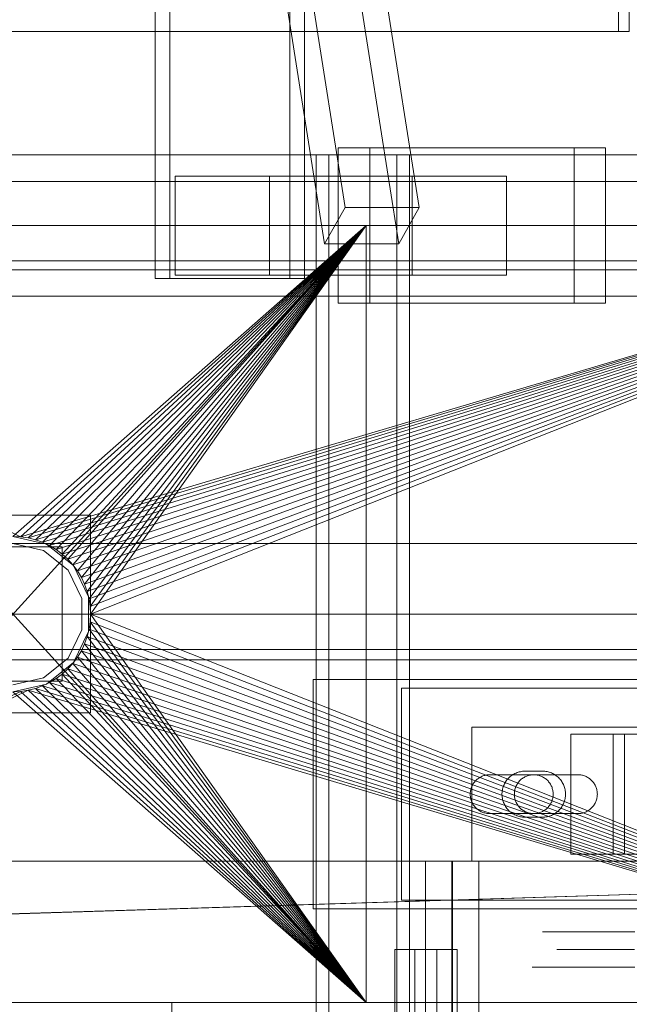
# Model space of a CAD drawing. Header units: millimetres. Extents: x -2233 to 65662, y -50530 to 6847.
# Tile 475 of 656: x 24052 to 24225, y -17791 to -17512. Entities that reach past the tile are written whole.
import ezdxf

# ---------------------------------------------------------------- set-up
doc = ezdxf.new("R2010")
doc.units = ezdxf.units.MM
for name, color, linetype, lineweight in [('superior_briquetadora', 7, 'Continuous', 0), ('superior_C02', 7, 'Continuous', 0), ('superior_C05', 7, 'Continuous', 0)]:
    doc.layers.add(name, color=color, linetype=linetype, lineweight=lineweight)

msp = doc.modelspace()

# ---------------------------------------------------------------- linework, layer by layer
at = {"layer": 'superior_briquetadora'}
for p, q in [((23750.067, -17570), (25950.067, -17570)), ((23870.067, -17570), (24150.067, -17570)), ((23870.067, -17570), (24350.067, -17570)), ((24052.224, -17658.106), (23870.067, -17570)), ((23870.067, -17570), (25830.067, -17570)), ((24150.067, -17570), (23929.237, -17570)), ((23950.067, -17570), (24150.067, -17570)), ((23950.067, -17790), (24150.067, -17570)), ((23950.067, -17570), (24150.067, -17790)), ((24230.067, -17570), (23954.067, -17570)), ((24243.401, -17570), (23954.067, -17570)), ((24050.067, -17658), (24150.067, -17570)), ((24052.224, -17658.106), (24350.067, -17570)), ((24052.224, -17658.106), (24150.067, -17570)), ((24054.359, -17658.423), (24350.067, -17570)), ((24054.359, -17658.423), (24150.067, -17570)), ((24350.067, -17570), (24056.454, -17658.947)), ((24056.454, -17658.947), (24150.067, -17570)), ((24350.067, -17570), (24058.487, -17659.675)), ((24058.487, -17659.675), (24150.067, -17570)), ((24350.067, -17570), (24060.438, -17660.598)), ((24060.438, -17660.598), (24150.067, -17570)), ((24350.067, -17570), (24062.29, -17661.708)), ((24062.29, -17661.708), (24150.067, -17570)), ((24350.067, -17570), (24064.024, -17662.994)), ((24064.024, -17662.994), (24150.067, -17570)), ((24350.067, -17570), (24065.624, -17664.444)), ((24065.624, -17664.444), (24150.067, -17570)), ((24350.067, -17570), (24067.074, -17666.043)), ((24067.074, -17666.043), (24150.067, -17570)), ((24350.067, -17570), (24068.36, -17667.777)), ((24068.36, -17667.777), (24150.067, -17570)), ((24350.067, -17570), (24069.47, -17669.629)), ((24069.47, -17669.629), (24150.067, -17570)), ((24350.067, -17570), (24070.393, -17671.581)), ((24070.393, -17671.581), (24150.067, -17570)), ((24350.067, -17570), (24071.12, -17673.614)), ((24071.12, -17673.614), (24150.067, -17570)), ((24350.067, -17570), (24071.645, -17675.708)), ((24071.645, -17675.708), (24150.067, -17570)), ((24350.067, -17570), (24071.962, -17677.844)), ((24071.962, -17677.844), (24150.067, -17570)), ((24350.067, -17570), (24072.067, -17680)), ((24150.067, -17570), (24072.067, -17680)), ((24150.067, -17790), (24150.067, -17570)), ((24150.067, -17570), (24230.067, -17570)), ((24350.067, -17570), (24150.067, -17570)), ((23900.067, -17580), (25800.067, -17580)), ((23900.067, -17590), (25800.067, -17590)), ((24072.067, -17652), (24028.067, -17652)), ((24072.067, -17708), (24072.067, -17652)), ((24059.613, -17660.179), (24050.067, -17658)), ((24050.067, -17658), (24052.224, -17658.106)), ((24052.224, -17658.106), (24054.359, -17658.423)), ((24054.359, -17658.423), (24056.454, -17658.947)), ((24056.454, -17658.947), (24058.487, -17659.675)), ((23900.067, -17660), (25800.067, -17660)), ((24064.067, -17661), (24036.067, -17661)), ((24058.745, -17661.981), (24050.067, -17660)), ((24058.487, -17659.675), (24060.438, -17660.598)), ((24065.704, -17667.53), (24058.745, -17661.981)), ((24067.268, -17666.283), (24059.613, -17660.179)), ((24060.438, -17660.598), (24062.29, -17661.708)), ((24062.29, -17661.708), (24064.024, -17662.994)), ((24064.067, -17699), (24064.067, -17661)), ((24064.024, -17662.994), (24065.624, -17664.444)), ((24065.624, -17664.444), (24067.074, -17666.043)), ((24069.566, -17675.55), (24065.704, -17667.53)), ((24067.074, -17666.043), (24068.36, -17667.777)), ((24071.516, -17675.105), (24067.268, -17666.283)), ((24068.36, -17667.777), (24069.47, -17669.629)), ((24069.47, -17669.629), (24070.393, -17671.581)), ((24070.393, -17671.581), (24071.12, -17673.614)), ((24069.566, -17684.45), (24069.566, -17675.55)), ((24071.12, -17673.614), (24071.645, -17675.708)), ((24071.516, -17684.895), (24071.516, -17675.105)), ((24071.645, -17675.708), (24071.962, -17677.844)), ((24071.962, -17677.844), (24072.067, -17680)), ((25950.067, -17680), (23750.067, -17680)), ((24072.067, -17680), (24071.962, -17682.156)), ((24072.067, -17680), (24350.067, -17790)), ((24072.067, -17680), (24150.067, -17790)), ((24150.067, -17790), (24150.067, -17680)), ((24150.067, -17680), (25950.067, -17680)), ((24150.067, -17680), (25800.067, -17680)), ((24071.645, -17684.292), (24071.12, -17686.386)), ((24071.645, -17684.292), (24071.962, -17682.156)), ((24350.067, -17790), (24071.645, -17684.292)), ((24071.645, -17684.292), (24150.067, -17790)), ((24350.067, -17790), (24071.962, -17682.156)), ((24071.962, -17682.156), (24150.067, -17790)), ((24065.704, -17692.47), (24069.566, -17684.45)), ((24067.268, -17693.717), (24071.516, -17684.895)), ((24070.393, -17688.419), (24071.12, -17686.386)), ((24350.067, -17790), (24071.12, -17686.386)), ((24071.12, -17686.386), (24150.067, -17790)), ((24070.393, -17688.419), (24069.47, -17690.371)), ((24350.067, -17790), (24070.393, -17688.419)), ((24070.393, -17688.419), (24150.067, -17790)), ((24058.745, -17698.019), (24065.704, -17692.47)), ((24067.074, -17693.957), (24068.36, -17692.223)), ((24068.36, -17692.223), (24069.47, -17690.371)), ((24350.067, -17790), (24068.36, -17692.223)), ((24068.36, -17692.223), (24150.067, -17790)), ((24350.067, -17790), (24069.47, -17690.371)), ((24069.47, -17690.371), (24150.067, -17790)), ((24059.613, -17699.821), (24067.268, -17693.717)), ((24067.074, -17693.957), (24065.624, -17695.556)), ((24350.067, -17790), (24067.074, -17693.957)), ((24067.074, -17693.957), (24150.067, -17790)), ((24050.067, -17700), (24058.745, -17698.019)), ((24064.024, -17697.006), (24062.29, -17698.292)), ((24064.024, -17697.006), (24065.624, -17695.556)), ((24064.024, -17697.006), (24350.067, -17790)), ((24064.024, -17697.006), (24150.067, -17790)), ((24065.624, -17695.556), (24350.067, -17790)), ((24065.624, -17695.556), (24150.067, -17790)), ((24036.067, -17699), (24064.067, -17699)), ((24050.067, -17702), (24059.613, -17699.821)), ((24054.359, -17701.577), (24056.454, -17701.053)), ((24056.454, -17701.053), (24058.487, -17700.325)), ((24056.454, -17701.053), (24350.067, -17790)), ((24056.454, -17701.053), (24150.067, -17790)), ((24058.487, -17700.325), (24060.438, -17699.402)), ((24058.487, -17700.325), (24350.067, -17790)), ((24058.487, -17700.325), (24150.067, -17790)), ((24062.29, -17698.292), (24060.438, -17699.402)), ((24060.438, -17699.402), (24350.067, -17790)), ((24060.438, -17699.402), (24150.067, -17790)), ((24062.29, -17698.292), (24350.067, -17790)), ((24062.29, -17698.292), (24150.067, -17790)), ((24054.359, -17701.577), (23870.067, -17790)), ((24052.224, -17701.894), (23870.067, -17790)), ((24050.067, -17702), (24052.224, -17701.894)), ((24050.067, -17702), (24150.067, -17790)), ((24052.224, -17701.894), (24054.359, -17701.577)), ((24052.224, -17701.894), (24150.067, -17790)), ((24054.359, -17701.577), (24350.067, -17790)), ((24054.359, -17701.577), (24150.067, -17790)), ((24028.067, -17708), (24072.067, -17708)), ((23750.067, -17790), (24150.067, -17790)), ((23870.067, -17790), (24150.067, -17790)), ((24350.067, -17790), (23870.067, -17790)), ((25830.067, -17790), (23870.067, -17790)), ((23900.067, -17790), (24150.067, -17790)), ((24150.067, -17790), (23929.237, -17790)), ((24150.067, -17790), (23950.067, -17790)), ((23954.067, -17790), (24230.067, -17790)), ((23954.067, -17790), (25456.734, -17790)), ((24047.543, -17790), (24054.48, -17790)), ((24054.48, -17790), (24064.504, -17790)), ((24064.504, -17790), (24075.631, -17790)), ((24075.631, -17790), (24085.655, -17790)), ((24085.655, -17790), (24092.592, -17790)), ((24092.592, -17790), (24095.067, -17790)), ((24095.067, -17790), (24095.067, -17802)), ((24230.067, -17790), (24150.067, -17790)), ((24350.067, -17790), (24150.067, -17790))]:
    msp.add_line(p, q, dxfattribs=at)
at = {"layer": 'superior_C02'}
for p, q in [((24221.566, -17515), (24221.566, -17225)), ((24224.547, -17225), (24224.547, -17515)), ((24090.314, -17240), (24090.314, -17585)), ((24094.486, -17585), (24094.486, -17240)), ((24128.496, -17585), (24128.496, -17240)), ((24132.668, -17240), (24132.668, -17585)), ((24144.127, -17564.864), (24104.784, -17314.864)), ((24165.127, -17564.864), (24125.784, -17314.864)), ((24098.986, -17325.136), (24138.329, -17575.136)), ((24159.329, -17575.136), (24119.986, -17325.136)), ((23496.108, -17515), (24221.566, -17515)), ((24224.547, -17515), (23499.089, -17515)), ((24224.547, -17515), (24221.566, -17515)), ((24245.673, -17550), (23921.126, -17550)), ((23933.048, -17550), (24257.595, -17550)), ((24300.813, -17550), (23976.266, -17550)), ((23991.168, -17550), (24315.715, -17550)), ((24158.826, -17550), (24135.917, -17550)), ((24135.917, -17550), (24135.917, -18450)), ((24139.494, -17550), (24135.917, -17550)), ((24139.494, -18450), (24139.494, -17550)), ((24139.494, -17550), (24162.403, -17550)), ((24208.981, -17548), (24142.163, -17548)), ((24142.163, -17548), (24142.163, -17592)), ((24151.104, -17548), (24142.163, -17548)), ((24151.104, -17592), (24151.104, -17548)), ((24151.104, -17548), (24217.923, -17548)), ((24158.826, -18450), (24158.826, -17550)), ((24162.403, -17550), (24158.826, -17550)), ((24162.403, -17550), (24162.403, -18450)), ((24208.981, -17592), (24208.981, -17548)), ((24208.981, -17548), (24217.923, -17548)), ((24217.923, -17548), (24217.923, -17592)), ((24122.768, -17556), (24096.041, -17556)), ((24096.041, -17556), (24096.041, -17584)), ((24163.103, -17556), (24096.041, -17556)), ((24122.768, -17584), (24122.768, -17556)), ((24122.768, -17556), (24189.83, -17556)), ((24163.103, -17584), (24163.103, -17556)), ((24163.103, -17556), (24189.83, -17556)), ((24189.83, -17556), (24189.83, -17584)), ((23924.005, -17557.5), (24305.182, -17557.5)), ((24311.346, -17557.5), (23930.169, -17557.5)), ((24138.329, -17575.136), (24144.127, -17564.864)), ((24144.127, -17564.864), (24165.127, -17564.864)), ((24165.127, -17564.864), (24159.329, -17575.136)), ((24159.329, -17575.136), (24138.329, -17575.136)), ((23924.005, -17582.5), (24305.182, -17582.5)), ((23930.169, -17582.5), (24311.346, -17582.5)), ((24090.314, -17585), (24128.496, -17585)), ((24090.314, -17585), (24094.486, -17585)), ((24132.668, -17585), (24094.486, -17585)), ((24096.041, -17584), (24122.768, -17584)), ((24096.041, -17584), (24163.103, -17584)), ((24189.83, -17584), (24122.768, -17584)), ((24132.668, -17585), (24128.496, -17585)), ((24189.83, -17584), (24163.103, -17584)), ((23921.126, -17590), (24245.673, -17590)), ((23933.048, -17590), (24257.595, -17590)), ((23976.266, -17590), (24300.813, -17590)), ((23991.168, -17590), (24315.715, -17590)), ((24142.163, -17592), (24208.981, -17592)), ((24142.163, -17592), (24151.104, -17592)), ((24217.923, -17592), (24151.104, -17592)), ((24217.923, -17592), (24208.981, -17592)), ((24379.243, -17690), (23959.241, -17690)), ((24394.146, -17690), (23974.144, -17690)), ((23975.038, -17690), (24395.04, -17690)), ((23959.241, -17693), (24379.243, -17693)), ((24394.146, -17693), (23974.144, -17693)), ((15575.415, -17750), (24634.01, -17750)), ((24635.508, -17750), (15576.913, -17750)), ((23830.921, -17771.702), (24524.933, -17750)), ((24526.711, -17750), (23832.7, -17771.702)), ((24174.531, -17750), (24166.894, -17750)), ((24166.894, -17750), (24166.894, -18250)), ((24174.346, -17750), (24166.894, -17750)), ((24174.346, -18250), (24174.346, -17750)), ((24174.346, -17750), (24181.982, -17750)), ((24174.531, -18250), (24174.531, -17750)), ((24181.982, -17750), (24174.531, -17750)), ((24181.982, -17750), (24181.982, -18250)), ((24163.914, -17775), (24158.187, -17775)), ((24158.187, -17775), (24158.187, -18225)), ((24170.109, -17775), (24158.187, -17775)), ((24163.914, -18225), (24163.914, -17775)), ((24175.836, -17775), (24163.914, -17775)), ((24170.109, -18225), (24170.109, -17775)), ((24170.109, -17775), (24175.836, -17775)), ((24175.836, -17775), (24175.836, -18225))]:
    msp.add_line(p, q, dxfattribs=at)
at = {"layer": 'superior_C05'}
for p, q in [((24135.067, -17763.5), (24135.067, -17698.5)), ((24135.067, -17698.5), (24365.067, -17698.5)), ((24160.067, -17761), (24160.067, -17701)), ((24160.067, -17701), (24340.067, -17701)), ((24180.067, -17750), (24180.067, -17712)), ((24180.067, -17712), (24320.067, -17712)), ((24208.067, -17714), (24228.164, -17714)), ((24208.067, -17748), (24208.067, -17714)), ((24208.067, -17714), (24220.067, -17714)), ((24223.277, -17714), (24220.067, -17714)), ((24220.067, -17748), (24220.067, -17714)), ((24223.277, -17748), (24223.277, -17714)), ((24223.277, -17714), (24223.955, -17714)), ((24223.955, -17714), (24224.694, -17714)), ((24182.681, -17726.045), (24182.437, -17726.17)), ((24182.931, -17725.932), (24182.681, -17726.045)), ((24183.186, -17725.832), (24182.931, -17725.932)), ((24183.446, -17725.744), (24183.186, -17725.832)), ((24183.71, -17725.67), (24183.446, -17725.744)), ((24183.978, -17725.609), (24183.71, -17725.67)), ((24184.248, -17725.561), (24183.978, -17725.609)), ((24184.52, -17725.527), (24184.248, -17725.561)), ((24184.793, -17725.507), (24184.52, -17725.527)), ((24185.067, -17725.5), (24184.793, -17725.507)), ((24185.067, -17725.5), (24210.067, -17725.5)), ((24190.889, -17726.021), (24190.646, -17726.235)), ((24191.143, -17725.819), (24190.889, -17726.021)), ((24191.406, -17725.629), (24191.143, -17725.819)), ((24191.678, -17725.454), (24191.406, -17725.629)), ((24191.959, -17725.292), (24191.678, -17725.454)), ((24192.247, -17725.144), (24191.959, -17725.292)), ((24192.543, -17725.01), (24192.247, -17725.144)), ((24192.844, -17724.892), (24192.543, -17725.01)), ((24193.152, -17724.789), (24192.844, -17724.892)), ((24193.464, -17724.701), (24193.152, -17724.789)), ((24193.78, -17724.629), (24193.464, -17724.701)), ((24194.099, -17724.573), (24193.78, -17724.629)), ((24194.42, -17724.532), (24194.099, -17724.573)), ((24194.743, -17724.508), (24194.42, -17724.532)), ((24195.067, -17724.5), (24194.743, -17724.508)), ((24195.058, -17726.106), (24194.817, -17726.237)), ((24195.305, -17725.987), (24195.058, -17726.106)), ((24195.067, -17724.5), (24200.067, -17724.5)), ((24195.558, -17725.88), (24195.305, -17725.987)), ((24195.816, -17725.786), (24195.558, -17725.88)), ((24196.078, -17725.706), (24195.816, -17725.786)), ((24196.344, -17725.638), (24196.078, -17725.706)), ((24196.612, -17725.584), (24196.344, -17725.638)), ((24196.884, -17725.543), (24196.612, -17725.584)), ((24197.156, -17725.515), (24196.884, -17725.543)), ((24197.43, -17725.502), (24197.156, -17725.515)), ((24197.705, -17725.502), (24197.43, -17725.502)), ((24197.979, -17725.515), (24197.705, -17725.502)), ((24198.251, -17725.543), (24197.979, -17725.515)), ((24198.523, -17725.584), (24198.251, -17725.543)), ((24198.791, -17725.638), (24198.523, -17725.584)), ((24199.057, -17725.706), (24198.791, -17725.638)), ((24199.319, -17725.786), (24199.057, -17725.706)), ((24199.577, -17725.88), (24199.319, -17725.786)), ((24199.83, -17725.987), (24199.577, -17725.88)), ((24200.077, -17726.106), (24199.83, -17725.987)), ((24200.067, -17724.5), (24200.386, -17724.508)), ((24200.317, -17726.237), (24200.077, -17726.106)), ((24200.705, -17724.531), (24200.386, -17724.508)), ((24201.021, -17724.57), (24200.705, -17724.531)), ((24201.336, -17724.625), (24201.021, -17724.57)), ((24201.647, -17724.695), (24201.336, -17724.625)), ((24201.954, -17724.78), (24201.647, -17724.695)), ((24202.257, -17724.88), (24201.954, -17724.78)), ((24202.555, -17724.995), (24202.257, -17724.88)), ((24202.847, -17725.124), (24202.555, -17724.995)), ((24203.132, -17725.268), (24202.847, -17725.124)), ((24203.409, -17725.425), (24203.132, -17725.268)), ((24203.679, -17725.595), (24203.409, -17725.425)), ((24203.94, -17725.779), (24203.679, -17725.595)), ((24204.191, -17725.975), (24203.94, -17725.779)), ((24204.433, -17726.184), (24204.191, -17725.975)), ((24210.067, -17725.5), (24210.337, -17725.507)), ((24210.607, -17725.526), (24210.337, -17725.507)), ((24210.875, -17725.56), (24210.607, -17725.526)), ((24211.14, -17725.606), (24210.875, -17725.56)), ((24211.404, -17725.665), (24211.14, -17725.606)), ((24211.664, -17725.737), (24211.404, -17725.665)), ((24211.92, -17725.822), (24211.664, -17725.737)), ((24212.172, -17725.919), (24211.92, -17725.822)), ((24212.419, -17726.028), (24212.172, -17725.919)), ((24212.66, -17726.149), (24212.419, -17726.028)), ((24212.895, -17726.282), (24212.66, -17726.149)), ((24180.054, -17728.738), (24179.948, -17728.991)), ((24180.173, -17728.491), (24180.054, -17728.738)), ((24180.304, -17728.25), (24180.173, -17728.491)), ((24180.447, -17728.016), (24180.304, -17728.25)), ((24180.602, -17727.789), (24180.447, -17728.016)), ((24180.767, -17727.571), (24180.602, -17727.789)), ((24180.944, -17727.361), (24180.767, -17727.571)), ((24181.13, -17727.16), (24180.944, -17727.361)), ((24181.327, -17726.968), (24181.13, -17727.16)), ((24181.532, -17726.787), (24181.327, -17726.968)), ((24181.747, -17726.616), (24181.532, -17726.787)), ((24181.969, -17726.456), (24181.747, -17726.616)), ((24182.2, -17726.307), (24181.969, -17726.456)), ((24182.437, -17726.17), (24182.2, -17726.307)), ((24188.906, -17728.93), (24188.81, -17729.24)), ((24189.017, -17728.625), (24188.906, -17728.93)), ((24189.143, -17728.327), (24189.017, -17728.625)), ((24189.283, -17728.035), (24189.143, -17728.327)), ((24189.438, -17727.75), (24189.283, -17728.035)), ((24189.607, -17727.473), (24189.438, -17727.75)), ((24189.79, -17727.206), (24189.607, -17727.473)), ((24189.986, -17726.947), (24189.79, -17727.206)), ((24190.194, -17726.699), (24189.986, -17726.947)), ((24190.414, -17726.461), (24190.194, -17726.699)), ((24190.646, -17726.235), (24190.414, -17726.461)), ((24192.499, -17728.864), (24192.399, -17729.119)), ((24192.612, -17728.614), (24192.499, -17728.864)), ((24192.737, -17728.37), (24192.612, -17728.614)), ((24192.874, -17728.132), (24192.737, -17728.37)), ((24193.023, -17727.902), (24192.874, -17728.132)), ((24193.183, -17727.679), (24193.023, -17727.902)), ((24193.354, -17727.465), (24193.183, -17727.679)), ((24193.536, -17727.259), (24193.354, -17727.465)), ((24193.727, -17727.063), (24193.536, -17727.259)), ((24193.928, -17726.876), (24193.727, -17727.063)), ((24194.138, -17726.7), (24193.928, -17726.876)), ((24194.357, -17726.534), (24194.138, -17726.7)), ((24194.583, -17726.38), (24194.357, -17726.534)), ((24194.817, -17726.237), (24194.583, -17726.38)), ((24200.551, -17726.38), (24200.317, -17726.237)), ((24200.778, -17726.534), (24200.551, -17726.38)), ((24200.997, -17726.7), (24200.778, -17726.534)), ((24201.207, -17726.876), (24200.997, -17726.7)), ((24201.408, -17727.063), (24201.207, -17726.876)), ((24201.599, -17727.259), (24201.408, -17727.063)), ((24201.781, -17727.465), (24201.599, -17727.259)), ((24201.952, -17727.679), (24201.781, -17727.465)), ((24202.112, -17727.902), (24201.952, -17727.679)), ((24202.261, -17728.132), (24202.112, -17727.902)), ((24202.398, -17728.37), (24202.261, -17728.132)), ((24202.523, -17728.614), (24202.398, -17728.37)), ((24202.636, -17728.864), (24202.523, -17728.614)), ((24202.736, -17729.119), (24202.636, -17728.864)), ((24204.664, -17726.404), (24204.433, -17726.184)), ((24204.884, -17726.635), (24204.664, -17726.404)), ((24205.092, -17726.876), (24204.884, -17726.635)), ((24205.288, -17727.128), (24205.092, -17726.876)), ((24205.472, -17727.389), (24205.288, -17727.128)), ((24205.643, -17727.658), (24205.472, -17727.389)), ((24205.8, -17727.936), (24205.643, -17727.658)), ((24205.943, -17728.221), (24205.8, -17727.936)), ((24206.073, -17728.513), (24205.943, -17728.221)), ((24206.188, -17728.81), (24206.073, -17728.513)), ((24206.288, -17729.113), (24206.188, -17728.81)), ((24213.123, -17726.427), (24212.895, -17726.282)), ((24213.344, -17726.582), (24213.123, -17726.427)), ((24213.557, -17726.748), (24213.344, -17726.582)), ((24213.761, -17726.925), (24213.557, -17726.748)), ((24213.957, -17727.111), (24213.761, -17726.925)), ((24214.143, -17727.306), (24213.957, -17727.111)), ((24214.319, -17727.511), (24214.143, -17727.306)), ((24214.485, -17727.724), (24214.319, -17727.511)), ((24214.641, -17727.944), (24214.485, -17727.724)), ((24214.785, -17728.172), (24214.641, -17727.944)), ((24214.918, -17728.407), (24214.785, -17728.172)), ((24215.039, -17728.648), (24214.918, -17728.407)), ((24215.149, -17728.895), (24215.039, -17728.648)), ((24215.246, -17729.147), (24215.149, -17728.895)), ((24179.583, -17730.589), (24179.569, -17730.863)), ((24179.569, -17730.863), (24179.569, -17731.137)), ((24179.569, -17731.137), (24179.583, -17731.411)), ((24179.61, -17730.316), (24179.583, -17730.589)), ((24179.583, -17731.411), (24179.61, -17731.684)), ((24179.651, -17730.045), (24179.61, -17730.316)), ((24179.61, -17731.684), (24179.651, -17731.955)), ((24179.705, -17729.776), (24179.651, -17730.045)), ((24179.773, -17729.51), (24179.705, -17729.776)), ((24179.854, -17729.248), (24179.773, -17729.51)), ((24179.948, -17728.991), (24179.854, -17729.248)), ((24188.586, -17730.514), (24188.57, -17730.838)), ((24188.57, -17730.838), (24188.57, -17731.162)), ((24188.57, -17731.162), (24188.586, -17731.486)), ((24188.618, -17730.192), (24188.586, -17730.514)), ((24188.586, -17731.486), (24188.618, -17731.808)), ((24188.666, -17729.871), (24188.618, -17730.192)), ((24188.73, -17729.554), (24188.666, -17729.871)), ((24188.81, -17729.24), (24188.73, -17729.554)), ((24192.074, -17730.726), (24192.067, -17731)), ((24192.067, -17731), (24192.074, -17731.274)), ((24192.095, -17730.452), (24192.074, -17730.726)), ((24192.074, -17731.274), (24192.095, -17731.548)), ((24192.129, -17730.18), (24192.095, -17730.452)), ((24192.095, -17731.548), (24192.129, -17731.82)), ((24192.177, -17729.91), (24192.129, -17730.18)), ((24192.238, -17729.643), (24192.177, -17729.91)), ((24192.312, -17729.379), (24192.238, -17729.643)), ((24192.399, -17729.119), (24192.312, -17729.379)), ((24202.823, -17729.379), (24202.736, -17729.119)), ((24202.897, -17729.643), (24202.823, -17729.379)), ((24202.958, -17729.91), (24202.897, -17729.643)), ((24203.006, -17730.18), (24202.958, -17729.91)), ((24203.04, -17730.452), (24203.006, -17730.18)), ((24203.006, -17731.82), (24203.04, -17731.548)), ((24203.061, -17730.726), (24203.04, -17730.452)), ((24203.04, -17731.548), (24203.061, -17731.274)), ((24203.067, -17731), (24203.061, -17730.726)), ((24203.067, -17731), (24203.061, -17731.274)), ((24206.373, -17729.421), (24206.288, -17729.113)), ((24206.443, -17729.732), (24206.373, -17729.421)), ((24206.497, -17730.046), (24206.443, -17729.732)), ((24206.536, -17730.363), (24206.497, -17730.046)), ((24206.497, -17731.954), (24206.536, -17731.637)), ((24206.56, -17730.681), (24206.536, -17730.363)), ((24206.536, -17731.637), (24206.56, -17731.319)), ((24206.567, -17731), (24206.56, -17730.681)), ((24206.56, -17731.319), (24206.567, -17731)), ((24215.331, -17729.403), (24215.246, -17729.147)), ((24215.403, -17729.664), (24215.331, -17729.403)), ((24215.462, -17729.927), (24215.403, -17729.664)), ((24215.508, -17730.193), (24215.462, -17729.927)), ((24215.541, -17730.461), (24215.508, -17730.193)), ((24215.508, -17731.807), (24215.541, -17731.539)), ((24215.561, -17730.73), (24215.541, -17730.461)), ((24215.541, -17731.539), (24215.561, -17731.27)), ((24215.567, -17731), (24215.561, -17730.73)), ((24215.561, -17731.27), (24215.567, -17731)), ((24179.651, -17731.955), (24179.705, -17732.224)), ((24179.705, -17732.224), (24179.773, -17732.49)), ((24179.773, -17732.49), (24179.854, -17732.752)), ((24179.854, -17732.752), (24179.948, -17733.009)), ((24179.948, -17733.009), (24180.054, -17733.262)), ((24180.054, -17733.262), (24180.173, -17733.509)), ((24180.173, -17733.509), (24180.304, -17733.75)), ((24180.304, -17733.75), (24180.447, -17733.984)), ((24180.447, -17733.984), (24180.602, -17734.211)), ((24180.602, -17734.211), (24180.767, -17734.429)), ((24180.767, -17734.429), (24180.944, -17734.639)), ((24188.618, -17731.808), (24188.666, -17732.129)), ((24188.666, -17732.129), (24188.73, -17732.446)), ((24188.73, -17732.446), (24188.81, -17732.76)), ((24188.81, -17732.76), (24188.906, -17733.07)), ((24188.906, -17733.07), (24189.017, -17733.375)), ((24189.017, -17733.375), (24189.143, -17733.673)), ((24189.143, -17733.673), (24189.283, -17733.965)), ((24189.283, -17733.965), (24189.438, -17734.25)), ((24189.438, -17734.25), (24189.607, -17734.527)), ((24189.607, -17734.527), (24189.79, -17734.794)), ((24192.129, -17731.82), (24192.177, -17732.09)), ((24192.177, -17732.09), (24192.238, -17732.357)), ((24192.238, -17732.357), (24192.312, -17732.621)), ((24192.312, -17732.621), (24192.399, -17732.881)), ((24192.399, -17732.881), (24192.499, -17733.136)), ((24192.499, -17733.136), (24192.612, -17733.386)), ((24192.612, -17733.386), (24192.737, -17733.63)), ((24192.737, -17733.63), (24192.874, -17733.868)), ((24192.874, -17733.868), (24193.023, -17734.098)), ((24193.023, -17734.098), (24193.183, -17734.321)), ((24193.183, -17734.321), (24193.354, -17734.535)), ((24201.781, -17734.535), (24201.952, -17734.321)), ((24201.952, -17734.321), (24202.112, -17734.098)), ((24202.112, -17734.098), (24202.261, -17733.868)), ((24202.261, -17733.868), (24202.398, -17733.63)), ((24202.398, -17733.63), (24202.523, -17733.386)), ((24202.523, -17733.386), (24202.636, -17733.136)), ((24202.636, -17733.136), (24202.736, -17732.881)), ((24202.736, -17732.881), (24202.823, -17732.621)), ((24202.823, -17732.621), (24202.897, -17732.357)), ((24202.897, -17732.357), (24202.958, -17732.09)), ((24202.958, -17732.09), (24203.006, -17731.82)), ((24205.472, -17734.611), (24205.643, -17734.342)), ((24205.643, -17734.342), (24205.8, -17734.064)), ((24205.8, -17734.064), (24205.943, -17733.779)), ((24205.943, -17733.779), (24206.073, -17733.487)), ((24206.073, -17733.487), (24206.188, -17733.19)), ((24206.188, -17733.19), (24206.288, -17732.887)), ((24206.288, -17732.887), (24206.373, -17732.579)), ((24206.373, -17732.579), (24206.443, -17732.268)), ((24206.443, -17732.268), (24206.497, -17731.954)), ((24214.143, -17734.694), (24214.319, -17734.489)), ((24214.319, -17734.489), (24214.485, -17734.276)), ((24214.485, -17734.276), (24214.641, -17734.056)), ((24214.641, -17734.056), (24214.785, -17733.828)), ((24214.785, -17733.828), (24214.918, -17733.593)), ((24214.918, -17733.593), (24215.039, -17733.352)), ((24215.039, -17733.352), (24215.149, -17733.105)), ((24215.149, -17733.105), (24215.246, -17732.853)), ((24215.246, -17732.853), (24215.331, -17732.597)), ((24215.331, -17732.597), (24215.403, -17732.336)), ((24215.403, -17732.336), (24215.462, -17732.073)), ((24215.462, -17732.073), (24215.508, -17731.807)), ((24180.944, -17734.639), (24181.13, -17734.84)), ((24181.13, -17734.84), (24181.327, -17735.032)), ((24181.327, -17735.032), (24181.532, -17735.213)), ((24181.532, -17735.213), (24181.747, -17735.384)), ((24181.747, -17735.384), (24181.969, -17735.544)), ((24181.969, -17735.544), (24182.2, -17735.693)), ((24182.2, -17735.693), (24182.437, -17735.83)), ((24182.437, -17735.83), (24182.681, -17735.955)), ((24182.681, -17735.955), (24182.931, -17736.068)), ((24182.931, -17736.068), (24183.186, -17736.168)), ((24183.186, -17736.168), (24183.446, -17736.256)), ((24183.446, -17736.256), (24183.71, -17736.33)), ((24183.71, -17736.33), (24183.978, -17736.391)), ((24183.978, -17736.391), (24184.248, -17736.439)), ((24184.248, -17736.439), (24184.52, -17736.473)), ((24184.52, -17736.473), (24184.793, -17736.493)), ((24185.067, -17736.5), (24184.793, -17736.493)), ((24210.067, -17736.5), (24185.067, -17736.5)), ((24189.79, -17734.794), (24189.986, -17735.053)), ((24189.986, -17735.053), (24190.194, -17735.301)), ((24190.194, -17735.301), (24190.414, -17735.539)), ((24190.414, -17735.539), (24190.646, -17735.765)), ((24190.646, -17735.765), (24190.889, -17735.979)), ((24190.889, -17735.979), (24191.143, -17736.181)), ((24191.143, -17736.181), (24191.406, -17736.371)), ((24191.406, -17736.371), (24191.678, -17736.546)), ((24191.678, -17736.546), (24191.959, -17736.708)), ((24191.959, -17736.708), (24192.247, -17736.856)), ((24192.247, -17736.856), (24192.543, -17736.99)), ((24192.543, -17736.99), (24192.844, -17737.108)), ((24192.844, -17737.108), (24193.152, -17737.211)), ((24193.152, -17737.211), (24193.464, -17737.299)), ((24193.354, -17734.535), (24193.536, -17734.741)), ((24193.464, -17737.299), (24193.78, -17737.371)), ((24193.536, -17734.741), (24193.727, -17734.937)), ((24193.727, -17734.937), (24193.928, -17735.124)), ((24193.928, -17735.124), (24194.138, -17735.3)), ((24194.138, -17735.3), (24194.357, -17735.466)), ((24194.357, -17735.466), (24194.583, -17735.62)), ((24194.583, -17735.62), (24194.817, -17735.763)), ((24194.817, -17735.763), (24195.058, -17735.894)), ((24195.058, -17735.894), (24195.305, -17736.013)), ((24195.305, -17736.013), (24195.558, -17736.12)), ((24195.558, -17736.12), (24195.816, -17736.214)), ((24195.816, -17736.214), (24196.078, -17736.294)), ((24196.078, -17736.294), (24196.344, -17736.362)), ((24196.344, -17736.362), (24196.612, -17736.416)), ((24196.612, -17736.416), (24196.884, -17736.457)), ((24196.884, -17736.457), (24197.156, -17736.485)), ((24197.156, -17736.485), (24197.43, -17736.498)), ((24197.43, -17736.498), (24197.705, -17736.498)), ((24197.705, -17736.498), (24197.979, -17736.485)), ((24197.979, -17736.485), (24198.251, -17736.457)), ((24198.251, -17736.457), (24198.523, -17736.416)), ((24198.523, -17736.416), (24198.791, -17736.362)), ((24198.791, -17736.362), (24199.057, -17736.294)), ((24199.057, -17736.294), (24199.319, -17736.214)), ((24199.319, -17736.214), (24199.577, -17736.12)), ((24199.577, -17736.12), (24199.83, -17736.013)), ((24199.83, -17736.013), (24200.077, -17735.894)), ((24200.077, -17735.894), (24200.317, -17735.763)), ((24200.317, -17735.763), (24200.551, -17735.62)), ((24200.551, -17735.62), (24200.778, -17735.466)), ((24200.778, -17735.466), (24200.997, -17735.3)), ((24200.997, -17735.3), (24201.207, -17735.124)), ((24201.207, -17735.124), (24201.408, -17734.937)), ((24201.336, -17737.375), (24201.647, -17737.305)), ((24201.408, -17734.937), (24201.599, -17734.741)), ((24201.599, -17734.741), (24201.781, -17734.535)), ((24201.647, -17737.305), (24201.954, -17737.22)), ((24201.954, -17737.22), (24202.257, -17737.12)), ((24202.257, -17737.12), (24202.555, -17737.005)), ((24202.555, -17737.005), (24202.847, -17736.876)), ((24202.847, -17736.876), (24203.132, -17736.732)), ((24203.132, -17736.732), (24203.409, -17736.575)), ((24203.409, -17736.575), (24203.679, -17736.405)), ((24203.679, -17736.405), (24203.94, -17736.221)), ((24203.94, -17736.221), (24204.191, -17736.025)), ((24204.191, -17736.025), (24204.433, -17735.816)), ((24204.433, -17735.816), (24204.664, -17735.596)), ((24204.664, -17735.596), (24204.884, -17735.365)), ((24204.884, -17735.365), (24205.092, -17735.124)), ((24205.092, -17735.124), (24205.288, -17734.872)), ((24205.288, -17734.872), (24205.472, -17734.611)), ((24210.067, -17736.5), (24210.337, -17736.493)), ((24210.337, -17736.493), (24210.607, -17736.474)), ((24210.607, -17736.474), (24210.875, -17736.44)), ((24210.875, -17736.44), (24211.14, -17736.394)), ((24211.14, -17736.394), (24211.404, -17736.335)), ((24211.404, -17736.335), (24211.664, -17736.263)), ((24211.664, -17736.263), (24211.92, -17736.178)), ((24211.92, -17736.178), (24212.172, -17736.081)), ((24212.172, -17736.081), (24212.419, -17735.972)), ((24212.419, -17735.972), (24212.66, -17735.851)), ((24212.66, -17735.851), (24212.895, -17735.718)), ((24212.895, -17735.718), (24213.123, -17735.573)), ((24213.123, -17735.573), (24213.344, -17735.418)), ((24213.344, -17735.418), (24213.557, -17735.252)), ((24213.557, -17735.252), (24213.761, -17735.075)), ((24213.761, -17735.075), (24213.957, -17734.889)), ((24213.957, -17734.889), (24214.143, -17734.694)), ((24193.78, -17737.371), (24194.099, -17737.427)), ((24194.099, -17737.427), (24194.42, -17737.468)), ((24194.42, -17737.468), (24194.743, -17737.492)), ((24195.067, -17737.5), (24194.743, -17737.492)), ((24200.067, -17737.5), (24195.067, -17737.5)), ((24200.067, -17737.5), (24200.386, -17737.492)), ((24200.386, -17737.492), (24200.705, -17737.469)), ((24200.705, -17737.469), (24201.021, -17737.43)), ((24201.021, -17737.43), (24201.336, -17737.375)), ((24208.067, -17748), (24228.164, -17748)), ((24208.067, -17748), (24220.067, -17748)), ((24220.067, -17748), (24223.277, -17748)), ((24223.277, -17748), (24223.955, -17748)), ((24223.955, -17748), (24224.694, -17748)), ((24180.067, -17750), (24320.067, -17750)), ((24160.067, -17761), (24340.067, -17761)), ((24135.067, -17763.5), (24365.067, -17763.5)), ((24200.207, -17770), (24200.083, -17770)), ((24200.456, -17770), (24200.207, -17770)), ((24200.827, -17770), (24200.456, -17770)), ((24201.321, -17770), (24200.827, -17770)), ((24201.936, -17770), (24201.321, -17770)), ((24202.671, -17770), (24201.936, -17770)), ((24203.524, -17770), (24202.671, -17770)), ((24204.492, -17770), (24203.524, -17770)), ((24204.156, -17770), (24204.042, -17770)), ((24204.385, -17770), (24204.156, -17770)), ((24204.727, -17770), (24204.385, -17770)), ((24205.574, -17770), (24204.492, -17770)), ((24205.182, -17770), (24204.727, -17770)), ((24205.748, -17770), (24205.182, -17770)), ((24206.766, -17770), (24205.574, -17770)), ((24206.425, -17770), (24205.748, -17770)), ((24207.21, -17770), (24206.425, -17770)), ((24208.066, -17770), (24206.766, -17770)), ((24208.102, -17770), (24207.21, -17770)), ((24209.471, -17770), (24208.066, -17770)), ((24209.098, -17770), (24208.102, -17770)), ((24210.196, -17770), (24209.098, -17770)), ((24210.976, -17770), (24209.471, -17770)), ((24211.393, -17770), (24210.196, -17770)), ((24212.578, -17770), (24210.976, -17770)), ((24212.686, -17770), (24211.393, -17770)), ((24214.274, -17770), (24212.578, -17770)), ((24214.072, -17770), (24212.686, -17770)), ((24215.548, -17770), (24214.072, -17770)), ((24216.059, -17770), (24214.274, -17770)), ((24217.109, -17770), (24215.548, -17770)), ((24217.928, -17770), (24216.059, -17770)), ((24218.752, -17770), (24217.109, -17770)), ((24219.877, -17770), (24217.928, -17770)), ((24220.474, -17770), (24218.752, -17770)), ((24221.901, -17770), (24219.877, -17770)), ((24222.268, -17770), (24220.474, -17770)), ((24223.996, -17770), (24221.901, -17770)), ((24224.132, -17770), (24222.268, -17770)), ((24226.155, -17770), (24223.996, -17770)), ((24226.061, -17770), (24224.132, -17770)), ((24204.196, -17775), (24204.082, -17775)), ((24204.424, -17775), (24204.196, -17775)), ((24204.766, -17775), (24204.424, -17775)), ((24205.221, -17775), (24204.766, -17775)), ((24205.787, -17775), (24205.221, -17775)), ((24206.463, -17775), (24205.787, -17775)), ((24207.247, -17775), (24206.463, -17775)), ((24208.138, -17775), (24207.247, -17775)), ((24209.133, -17775), (24208.138, -17775)), ((24210.23, -17775), (24209.133, -17775)), ((24211.426, -17775), (24210.23, -17775)), ((24212.718, -17775), (24211.426, -17775)), ((24214.103, -17775), (24212.718, -17775)), ((24215.578, -17775), (24214.103, -17775)), ((24217.138, -17775), (24215.578, -17775)), ((24218.78, -17775), (24217.138, -17775)), ((24220.499, -17775), (24218.78, -17775)), ((24222.292, -17775), (24220.499, -17775)), ((24224.155, -17775), (24222.292, -17775)), ((24226.081, -17775), (24224.155, -17775)), ((24197.084, -17780), (24197.216, -17780)), ((24197.216, -17780), (24197.479, -17780)), ((24197.479, -17780), (24197.873, -17780)), ((24197.873, -17780), (24198.396, -17780)), ((24198.396, -17780), (24199.048, -17780)), ((24199.048, -17780), (24199.827, -17780)), ((24199.827, -17780), (24200.731, -17780)), ((24200.207, -17780), (24200.083, -17780)), ((24200.456, -17780), (24200.207, -17780)), ((24200.827, -17780), (24200.456, -17780)), ((24200.731, -17780), (24201.758, -17780)), ((24201.321, -17780), (24200.827, -17780)), ((24201.936, -17780), (24201.321, -17780)), ((24201.758, -17780), (24202.904, -17780)), ((24202.671, -17780), (24201.936, -17780)), ((24203.524, -17780), (24202.671, -17780)), ((24202.904, -17780), (24204.168, -17780)), ((24204.492, -17780), (24203.524, -17780)), ((24204.196, -17780), (24204.082, -17780)), ((24204.168, -17780), (24205.546, -17780)), ((24204.424, -17780), (24204.196, -17780)), ((24204.766, -17780), (24204.424, -17780)), ((24205.574, -17780), (24204.492, -17780)), ((24205.221, -17780), (24204.766, -17780)), ((24205.787, -17780), (24205.221, -17780)), ((24205.546, -17780), (24207.035, -17780)), ((24206.766, -17780), (24205.574, -17780)), ((24206.463, -17780), (24205.787, -17780)), ((24207.247, -17780), (24206.463, -17780)), ((24208.066, -17780), (24206.766, -17780)), ((24207.035, -17780), (24208.63, -17780)), ((24208.138, -17780), (24207.247, -17780)), ((24209.471, -17780), (24208.066, -17780)), ((24209.133, -17780), (24208.138, -17780)), ((24208.63, -17780), (24210.329, -17780)), ((24210.23, -17780), (24209.133, -17780)), ((24210.976, -17780), (24209.471, -17780)), ((24211.426, -17780), (24210.23, -17780)), ((24210.329, -17780), (24212.127, -17780)), ((24212.578, -17780), (24210.976, -17780)), ((24212.718, -17780), (24211.426, -17780)), ((24212.127, -17780), (24214.018, -17780)), ((24214.274, -17780), (24212.578, -17780)), ((24214.103, -17780), (24212.718, -17780)), ((24214.018, -17780), (24216, -17780)), ((24215.578, -17780), (24214.103, -17780)), ((24216.059, -17780), (24214.274, -17780)), ((24217.138, -17780), (24215.578, -17780)), ((24216, -17780), (24218.066, -17780)), ((24217.928, -17780), (24216.059, -17780)), ((24218.78, -17780), (24217.138, -17780)), ((24219.877, -17780), (24217.928, -17780)), ((24218.066, -17780), (24220.212, -17780)), ((24220.499, -17780), (24218.78, -17780)), ((24221.901, -17780), (24219.877, -17780)), ((24220.212, -17780), (24222.431, -17780)), ((24222.292, -17780), (24220.499, -17780)), ((24223.996, -17780), (24221.901, -17780)), ((24224.155, -17780), (24222.292, -17780)), ((24222.431, -17780), (24224.72, -17780)), ((24226.155, -17780), (24223.996, -17780)), ((24226.081, -17780), (24224.155, -17780))]:
    msp.add_line(p, q, dxfattribs=at)

doc.saveas('drawing.dxf')
